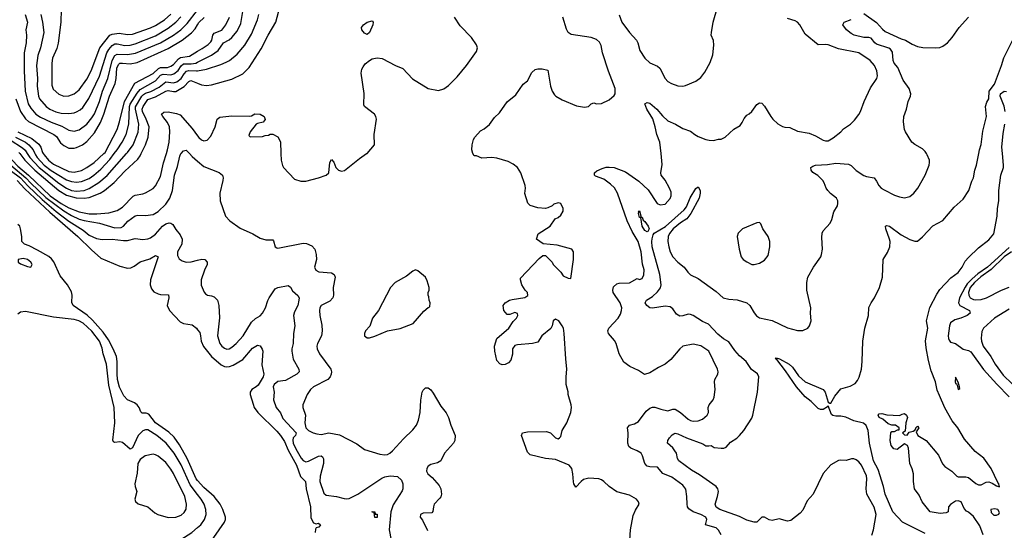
# Model space of a CAD drawing. Header units: inches. Extents: x 1694797 to 1849917, y 907313 to 1017959.
# Tile 269 of 656: x 1708604 to 1716332, y 967046 to 971050. Entities that reach past the tile are written whole.
import ezdxf

# ---------------------------------------------------------------- set-up
doc = ezdxf.new("R2010")
doc.units = ezdxf.units.IN
doc.header["$MEASUREMENT"] = 0
for name, color, linetype in [('B7906', 7, 'Continuous'), ('B7907', 7, 'Continuous'), ('B7916', 7, 'Continuous'), ('B7917', 7, 'Continuous')]:
    doc.layers.add(name, color=color, linetype=linetype)

msp = doc.modelspace()

# ---------------------------------------------------------------- linework, layer by layer
at = {"layer": 'B7906', "color": 5}
for points, elevation in [([(1708493.5, 970000), (1708504.7, 969990), (1708590, 969901.4), (1708673.4, 969830), (1708843.8, 969670), (1708930, 969609.4), (1708990, 969575.9), (1709070, 969544.9), (1709150, 969528.5), (1709210, 969527.2), (1709304.3, 969535.7), (1709370, 969554.1), (1709410, 969579.4), (1709494.7, 969665.3), (1709510, 969673.6), (1709570, 969685), (1709590, 969692.9), (1709650, 969726.2), (1709670, 969747.6), (1709710, 969820.4), (1709732.1, 969927.9), (1709755.3, 970000)], 680), ([(1708534, 969910), (1708650.6, 969810.6), (1708690, 969767.9), (1708810, 969655.9), (1708950, 969551.2), (1709010, 969515), (1709070, 969486.4), (1709110, 969475), (1709230, 969455.5), (1709350, 969417.8), (1709400.3, 969419.7), (1709417.7, 969430), (1709451.6, 969470), (1709510, 969511.1), (1709530, 969518.6), (1709590, 969514.7), (1709650, 969521.8), (1709690, 969546.7), (1709750, 969603.2), (1709782.8, 969650), (1709804.3, 969710), (1709819.9, 969830), (1709841.8, 969898.2), (1709859.9, 969980.1), (1709869.4, 970000)], 660), ([(1708605.6, 970000), (1708644.8, 969950), (1708722.1, 969870), (1708910, 969711.7), (1708970, 969675.4), (1709046.8, 969653.2), (1709110.2, 969649.8), (1709150, 969655.4), (1709234.6, 969690), (1709270, 969710.1), (1709345.8, 969774.2), (1709430, 969863.6), (1709530, 969955.8), (1709550, 969983.9), (1709557.7, 970000)], 720), ([(1708663, 970000), (1708682.3, 969970), (1708755.9, 969890), (1708910, 969768.3), (1708970, 969728), (1709010, 969711), (1709050, 969706.9), (1709110, 969711.2), (1709150, 969726.1), (1709225.6, 969774.4), (1709290.5, 969829.5), (1709442.1, 970000)], 740), ([(1708722.1, 970000), (1708726.4, 969990), (1708741.1, 969970), (1708797, 969910), (1708850, 969868.4), (1708970, 969794.6), (1709010, 969781.6), (1709050, 969776.2), (1709090, 969781.8), (1709150, 969806.3), (1709186.6, 969830), (1709241.6, 969878.4), (1709310, 969954), (1709346.3, 970000)], 760), ([(1708788.4, 970000), (1708794.7, 969990), (1708830, 969950.1), (1708870, 969916.7), (1708990, 969860.1), (1709030, 969855), (1709090, 969868.3), (1709130, 969890.1), (1709188.3, 969931.7), (1709264.5, 970000)], 780), ([(1709936, 970000), (1709957.8, 969977.8), (1710000, 969941.6)], 660), ([(1708530, 969871.3), (1708608.9, 969810), (1708667.6, 969747.6), (1708780.9, 969640.9), (1708890, 969547.4), (1708990, 969470.4), (1709100.9, 969400.9), (1709150, 969361.5), (1709206, 969334), (1709250, 969327.3), (1709330, 969330.1), (1709418.3, 969318.3), (1709450, 969319), (1709510, 969334.2), (1709570, 969326.8), (1709610, 969330.7), (1709630, 969338.7), (1709670, 969368.4), (1709725, 969430), (1709750, 969450.1), (1709777.6, 969457.6), (1709790, 969455.8), (1709804.9, 969444.9), (1709830, 969403.8), (1709862.8, 969362.8), (1709879, 969330), (1709875.4, 969290), (1709842, 969230), (1709841.3, 969201.3), (1709855.8, 969175.8), (1709878.4, 969158.4), (1709909.4, 969149.4), (1709950, 969152), (1710000, 969164.8)], 640), ([(1708582.7, 969790), (1708643.9, 969723.9), (1708840.9, 969540.9), (1709060.1, 969350), (1709166.3, 969246.3), (1709241.1, 969181.1), (1709390, 969117.7), (1709450, 969102), (1709475.3, 969104.7), (1709502.6, 969117.4), (1709550, 969151.3), (1709625.7, 969174.3), (1709670, 969201.3), (1709690, 969191.3), (1709630.7, 969010), (1709628.8, 968970), (1709639.4, 968939.4), (1709657.5, 968917.5), (1709690, 968899.3), (1709710, 968894.4), (1709772, 968892), (1709774.3, 968870), (1709761.3, 968810), (1709780.4, 968770), (1709862.2, 968682.2), (1709890, 968667.4), (1709956.7, 968656.7), (1709992.4, 968630), (1710000, 968619.3)], 620), ([(1710000, 967437.9), (1709990, 967449.3), (1709918.2, 967610), (1709857.3, 967717.3), (1709816.2, 967776.2), (1709775.3, 967815.3), (1709669.9, 967890), (1709616.7, 967956.7), (1709596.1, 967963.9), (1709564.7, 967964.7), (1709554.9, 967974.9), (1709540.4, 968010), (1709526.6, 968030), (1709505.2, 968045.2), (1709450, 968069.5), (1709420.8, 968100.8), (1709387.9, 968167.9), (1709371.8, 968228.2), (1709368, 968272), (1709369.2, 968370), (1709362.8, 968410), (1709338.3, 968470), (1709300.7, 968540.7), (1709259.5, 968599.5), (1709174.2, 968694.2), (1709132, 968732), (1709022.8, 968810), (1709013.3, 968833.3), (1709016.5, 968890), (1709010, 968916.9), (1708979.1, 968970), (1708920.7, 969040.7), (1708870.4, 969150.4), (1708854.1, 969174.1), (1708832.3, 969192.3), (1708742.6, 969242.6), (1708677.8, 969277.8), (1708642, 969290), (1708619.5, 969310), (1708621.3, 969350), (1708609.8, 969409.8), (1708603.6, 969430), (1708590, 969445.1)], 620), ([(1710000, 967327.2), (1709942.2, 967402.2), (1709870, 967558.7), (1709816.4, 967650), (1709752.4, 967730), (1709679.8, 967790), (1709610, 967832.7), (1709590, 967834.8), (1709570, 967825.4), (1709532.7, 967790), (1709490, 967693.1), (1709470, 967683.5), (1709410, 967735.1), (1709390, 967739.5), (1709350, 967734), (1709340.2, 967740.2), (1709333.6, 967753.6), (1709349.7, 967890), (1709345.1, 968010), (1709304.5, 968184.5), (1709284.8, 968350), (1709258.9, 968430), (1709250, 968475.1), (1709228.9, 968530), (1709170, 968609), (1709101.6, 968670), (1709066.6, 968690), (1709030, 968700.5), (1708870, 968717.2), (1708650, 968761.9), (1708610, 968757.9), (1708590, 968740.3)], 640), ([(1710000, 966742), (1709850, 966729.1), (1709770, 966716.3), (1709730, 966722.2), (1709711.2, 966731.2), (1709708.5, 966750), (1709740.3, 966810), (1709750.8, 966850), (1709725.1, 966910), (1709731, 966929), (1709830, 966955.5), (1709867.2, 966972.8), (1709956.1, 967030), (1710000, 967068)], 640)]:
    msp.add_lwpolyline(points, dxfattribs=dict(at, elevation=elevation))
for points, elevation in [([(1708630, 969178.3), (1708591, 969170), (1708590.8, 969150), (1708610, 969136.3), (1708665.6, 969114.4), (1708690, 969110.8), (1708702, 969130), (1708691.5, 969150), (1708666, 969170)], 640), ([(1709650, 967642.4), (1709588, 967630), (1709550, 967600.5), (1709530.2, 967569.8), (1709525.3, 967494.7), (1709507.3, 967410), (1709509, 967389), (1709522, 967350), (1709507.6, 967290), (1709512.8, 967272.7), (1709534, 967254), (1709610.6, 967230), (1709663.4, 967183.4), (1709689.1, 967169.1), (1709770, 967146.5), (1709830, 967149.2), (1709870, 967163.5), (1709894.3, 967185.7), (1709909.3, 967210.7), (1709913, 967250), (1709898.8, 967310), (1709810, 967492.8), (1709790, 967526.8), (1709750, 967578.4), (1709690, 967628.5), (1709670, 967638.7)], 660)]:
    msp.add_lwpolyline(points, close=True, dxfattribs=dict(at, elevation=elevation))
at = {"layer": 'B7907', "color": 5}
for points, elevation in [([(1708646.9, 971090), (1708664.8, 971030), (1708651.4, 970970), (1708656.8, 970930), (1708653.4, 970870), (1708638.1, 970790), (1708639.9, 970650), (1708647.4, 970490), (1708670.1, 970390), (1708690, 970355.9), (1708729.5, 970310), (1708766.4, 970286.4), (1708850, 970246.4), (1708934.2, 970214.2), (1708990, 970184.6), (1709030, 970176.6), (1709070, 970186.4), (1709130, 970232.3), (1709170, 970279.8), (1709190, 970312), (1709229.5, 970410), (1709253.4, 970490), (1709294.3, 970590), (1709328.3, 970731.7), (1709350, 970768.7), (1709370, 970779.7), (1709450, 970777.2), (1709512.2, 970787.8), (1709710, 970868.6), (1709812.1, 970927.9), (1709869.7, 970970.3), (1709918.5, 971021.5), (1710000, 971126)], 840), ([(1708930.1, 971129.9), (1708925.3, 971030), (1708906.2, 970866.2), (1708895.4, 970824.6), (1708861.7, 970750), (1708855.5, 970710), (1708856.8, 970536.8), (1708866.6, 970506.6), (1708910, 970465.2), (1708950, 970450.2), (1708990, 970452.9), (1709030, 970468.5), (1709070, 970499.2), (1709130, 970585), (1709165, 970650), (1709233.8, 970830), (1709309.9, 970930.1), (1709330, 970937.8), (1709383.5, 970943.5), (1709450, 970934.1), (1709490, 970937.9), (1709630, 970986), (1709670, 971004.6), (1709739.9, 971050), (1709790, 971092.8)], 880), ([(1708768.8, 971090), (1708783.9, 971030), (1708791.9, 970950), (1708765.9, 970830), (1708744.8, 970770), (1708735, 970690), (1708742.7, 970590), (1708742, 970530), (1708751.4, 970450), (1708760.1, 970430), (1708812, 970370), (1708840.2, 970350), (1708887.4, 970327.4), (1708930, 970318.3), (1708990, 970314.7), (1709030, 970319.8), (1709050, 970327.3), (1709077.5, 970342.5), (1709098.8, 970361.2), (1709147.3, 970432.7), (1709231.3, 970608.7), (1709288.5, 970791.5), (1709303.1, 970816.9), (1709330, 970847.9), (1709350, 970862.1), (1709370, 970862.3), (1709430, 970848.3), (1709470, 970851.6), (1709510, 970861.3), (1709670, 970924.7), (1709770, 970984.3), (1709829.4, 971030.6), (1709868.4, 971071.6)], 860), ([(1708574.3, 970430), (1708610.5, 970330), (1708650, 970273.8), (1708673.2, 970253.2), (1708871.8, 970150), (1708893.4, 970133.4), (1708924.7, 970084.7), (1708950, 970063.9), (1708990, 970044.2), (1709030, 970042.1), (1709050, 970047.4), (1709097.8, 970070), (1709130, 970094.3), (1709190, 970163.9), (1709237, 970243), (1709265.2, 970310), (1709309, 970451), (1709352.5, 970550), (1709361.9, 970590), (1709366.1, 970670), (1709380.2, 970699.8), (1709390, 970708.3), (1709409.3, 970710.7), (1709470, 970705), (1709524.9, 970715.1), (1709770, 970825), (1709878, 970890), (1709952.1, 970947.9), (1709981, 970979), (1710000, 971010.6)], 820), ([(1709264.5, 970000), (1709275.6, 970010), (1709367.9, 970190), (1709387.7, 970250), (1709425.3, 970410), (1709507.4, 970552.6), (1709650, 970629), (1709692.1, 970667.9), (1709710, 970675.5), (1709763.8, 970676.2), (1709790, 970686.1), (1709810, 970698.5), (1709850, 970743.4), (1709865.9, 970754.1), (1709935.6, 970764.4), (1710000, 970802.4)], 780), ([(1709346.3, 970000), (1709369.9, 970030), (1709409, 970091), (1709438.5, 970150), (1709459.7, 970230), (1709465.7, 970370), (1709471.1, 970388.9), (1709525.6, 970474.4), (1709550, 970502.9), (1709670, 970571.2), (1709710, 970614.6), (1709730, 970623.1), (1709790, 970617.4), (1709813.6, 970626.4), (1709847.2, 970652.7), (1709871.8, 970688.2), (1709890, 970704.3), (1709950, 970703.3), (1709986.2, 970710), (1710000, 970716.8)], 760), ([(1709442.1, 970000), (1709451, 970010), (1709493.2, 970070), (1709532.3, 970167.7), (1709537.6, 970230), (1709511.6, 970350), (1709513.9, 970366.1), (1709562.2, 970450), (1709575.5, 970464.5), (1709590, 970474.1), (1709632.8, 970487.2), (1709698.7, 970521.3), (1709750, 970563.3), (1709810, 970554.9), (1709835.9, 970564.1), (1709870, 970590), (1709894, 970626), (1709914.1, 970645.9), (1709930, 970650.9), (1709991.1, 970648.9), (1710000, 970650.3)], 740), ([(1709557.7, 970000), (1709591.4, 970070), (1709613.1, 970130), (1709618.9, 970210), (1709596.7, 970270), (1709567.4, 970330), (1709564.3, 970350), (1709572, 970370), (1709610, 970425.5), (1709670, 970444.2), (1709750, 970489.4), (1709770, 970495.7), (1709810, 970486.6), (1709830, 970487.5), (1709893.7, 970526.3), (1709930, 970565.3), (1709947.7, 970572.3), (1710000, 970551.7)], 720), ([(1709755.3, 970000), (1709765, 970030), (1709775.8, 970090), (1709783, 970170), (1709780.1, 970210), (1709764.6, 970244.6), (1709726.6, 970290), (1709716.8, 970310), (1709735.1, 970324.9), (1709770, 970328.9), (1709835.7, 970315.7), (1709863.2, 970303.2), (1709956.3, 970196.3), (1710000, 970138.9)], 680), ([(1708530, 970107.5), (1708626.6, 970046.6), (1708646.1, 970026.1), (1708663, 970000)], 740), ([(1708570, 970129.6), (1708649.6, 970090), (1708674.3, 970070), (1708709, 970030), (1708722.1, 970000)], 760), ([(1708588.4, 970170), (1708698.2, 970118.3), (1708753.5, 970073.5), (1708769.7, 970050), (1708782.1, 970010), (1708788.4, 970000)], 780), ([(1709869.4, 970000), (1709870, 970001.3), (1709890, 970021.3), (1709910, 970026.4), (1709936, 970000)], 660), ([(1708597.8, 970010), (1708605.6, 970000)], 720)]:
    msp.add_lwpolyline(points, dxfattribs=dict(at, elevation=elevation))
at = {"layer": 'B7916', "color": 5}
for points, elevation in [([(1710654.1, 970000), (1710656.4, 969950), (1710666, 969906), (1710674, 969890), (1710759.9, 969799.9), (1710810, 969784), (1710850, 969784.9), (1710950, 969810.6), (1711010, 969831), (1711029, 969850), (1711038, 969930), (1711050, 969954), (1711070, 969934), (1711084.7, 969890), (1711106, 969870), (1711130, 969862.8), (1711152.3, 969867.7), (1711270, 969962), (1711327, 970000)], 680), ([(1713392.9, 966970), (1713397.9, 967050), (1713417.8, 967162.2), (1713436.2, 967203.8), (1713465.6, 967250), (1713462, 967270), (1713445.2, 967290), (1713390, 967322), (1713290, 967347.6), (1713229.7, 967389.7), (1713190, 967429.3), (1713170, 967442.7), (1713150, 967449.2), (1713070, 967455.1), (1713030, 967445.2), (1713010.4, 967429.6), (1712970, 967384), (1712954, 967410), (1712950, 967426), (1712946.3, 967490), (1712938, 967530), (1712917.6, 967557.6), (1712810, 967600.4), (1712730, 967608.5), (1712610, 967637.2), (1712590, 967658.7), (1712542, 967790), (1712550, 967811), (1712590, 967818.8), (1712739.8, 967819.8), (1712770.6, 967810.6), (1712810, 967771), (1712830, 967762.8), (1712842, 967770), (1712850, 967782), (1712860.9, 967830), (1712897.2, 967890), (1712929, 967970), (1712936, 968010), (1712933.2, 968030), (1712908.7, 968110), (1712908.4, 968131.6), (1712892.7, 968190), (1712892, 968250), (1712899.5, 968310), (1712889.7, 968389.7), (1712878.4, 968590), (1712871.8, 968630), (1712862.9, 968650), (1712834.5, 968690), (1712810, 968700.9), (1712790.6, 968689.4), (1712783, 968650), (1712772.3, 968627.7), (1712701, 968570), (1712670, 968522), (1712627.9, 968512.1), (1712510, 968501.3), (1712490, 968495.6), (1712472, 968470), (1712472.2, 968427.8), (1712458.7, 968381.3), (1712439.9, 968360.1), (1712413.7, 968346.3), (1712390, 968344), (1712372.5, 968352.5), (1712350, 968379), (1712332, 968450), (1712329.6, 968490.4), (1712350, 968551.3), (1712442, 968630), (1712476.5, 968683.5), (1712502, 968710), (1712514, 968730), (1712510, 968746), (1712490, 968754), (1712450, 968738), (1712430, 968738), (1712404, 968770), (1712399, 968810), (1712415.3, 968830), (1712448, 968850), (1712470, 968857.3), (1712569.3, 968870.7), (1712592.5, 968887.5), (1712588.7, 968910), (1712570, 968928.7), (1712545.2, 968970), (1712534, 969010), (1712535.3, 969024.7), (1712682, 969178), (1712710, 969202), (1712730, 969202), (1712782, 969150), (1712792, 969130), (1712852, 969070), (1712870, 969042), (1712910, 969024.7), (1712930, 969022), (1712950.9, 969170.9), (1712951.1, 969230), (1712938, 969250), (1712821.2, 969281.2), (1712712, 969292), (1712659, 969330), (1712674, 969370), (1712768, 969430), (1712808, 969490), (1712830, 969498), (1712850, 969518), (1712868.7, 969550), (1712868.7, 969570), (1712850, 969608), (1712830, 969615.3), (1712796.9, 969603.1), (1712782, 969590), (1712750, 969574), (1712730, 969568.7), (1712670, 969576), (1712610, 969594), (1712592.5, 969612.5), (1712567.5, 969687.5), (1712574, 969730), (1712571.6, 969750), (1712537.6, 969850), (1712511.8, 969890), (1712476.9, 969916.9), (1712438, 969938), (1712350, 969963.5), (1712310, 969969.7), (1712230, 969964), (1712190, 969982), (1712170, 969984), (1712160.2, 970000.1)], 660), ([(1714109.6, 967010), (1714090, 967046.6), (1714070, 967065.6), (1713988, 967090), (1713998, 967130), (1713989.5, 967150), (1713949.6, 967170), (1713889.5, 967190), (1713854.7, 967214.8), (1713846.3, 967230), (1713843, 967250), (1713841.1, 967310), (1713831.5, 967368.5), (1713810, 967401.3), (1713722.8, 967462.8), (1713652.5, 967492.5), (1713610, 967542.3), (1713550, 967543.2), (1713528.2, 967550), (1713509.8, 967570), (1713492.8, 967630), (1713481.1, 967650), (1713450, 967669.8), (1713400.7, 967690), (1713384.2, 967704.2), (1713376.4, 967730), (1713379.1, 967810), (1713373.6, 967850), (1713389.2, 967870), (1713430, 967880.8), (1713460.9, 967899.1), (1713520.2, 967979.8), (1713550, 968002.8), (1713570, 968011.8), (1713590, 968012.8), (1713635.2, 967995.2), (1713690, 967983.1), (1713730, 967996.1), (1713750, 967995.2), (1713791.2, 967971.2), (1713850, 967918), (1713870, 967907.2), (1713890, 967903.2), (1713930, 967904.4), (1713963.3, 967916.7), (1714000.7, 967950), (1714009.6, 967970), (1714007.3, 968010), (1714016.2, 968030), (1714047.8, 968070), (1714055.1, 968090), (1714062.9, 968150), (1714056.3, 968210), (1714061.3, 968230), (1714084, 968270), (1714086, 968290), (1714080.9, 968310), (1714012.4, 968450), (1713950, 968492.3), (1713890, 968506.6), (1713810, 968489.7), (1713784.9, 968470), (1713714.7, 968385.3), (1713670.8, 968350), (1713616.9, 968323.1), (1713550, 968280.5), (1713508.2, 968268.2), (1713460.4, 968300.4), (1713394, 968330), (1713345.8, 968365.8), (1713310, 968429), (1713286, 968510), (1713273.4, 968533.4), (1713224.7, 968590), (1713220.5, 968610), (1713228, 968630), (1713302, 968710), (1713319.4, 968740.6), (1713327.9, 968770), (1713329, 968791), (1713317.5, 968830), (1713262.7, 968910), (1713259.7, 968930), (1713265.7, 968954.3), (1713290, 968978.7), (1713310, 968984.2), (1713390, 968986.7), (1713450, 969020.7), (1713470, 969014), (1713490, 969022), (1713502.9, 969050), (1713504.2, 969090), (1713492.9, 969132.9), (1713480.9, 969230), (1713458.1, 969310), (1713411.7, 969390), (1713372.5, 969472.5), (1713296.5, 969690), (1713271.4, 969731.4), (1713241.1, 969761.1), (1713190, 969799.1), (1713123.3, 969823.3), (1713115.8, 969830), (1713114.3, 969850), (1713134.8, 969865.2), (1713175.8, 969884.2), (1713206.5, 969893.5), (1713230, 969894.7), (1713270.1, 969890.1), (1713357.7, 969857.7), (1713463.1, 969783.1), (1713536.4, 969716.4), (1713608, 969610), (1713630, 969599.3), (1713670, 969604.9), (1713710, 969648.4), (1713718, 969670), (1713716.6, 969696.6), (1713705.4, 969730), (1713671.3, 969791.3), (1713638.3, 969830), (1713635.4, 969850), (1713646, 969914), (1713637.7, 970000)], 640), ([(1715292.6, 967007.4), (1715305.7, 967050), (1715325.6, 967170), (1715310, 967228.6), (1715253.3, 967330), (1715247.8, 967370), (1715253.1, 967450), (1715250, 967473.1), (1715210, 967556.5), (1715190, 967583.9), (1715170, 967599.8), (1715150, 967607.3), (1715132.8, 967607.2), (1715090, 967593.7), (1715043, 967597), (1715030, 967594.3), (1714970, 967559.6), (1714909.6, 967490.4), (1714830.7, 967330), (1714784, 967276), (1714750, 967202.7), (1714730, 967180.3), (1714657.1, 967122.9), (1714630, 967116.9), (1714564.9, 967135.1), (1714510, 967122.7), (1714487.3, 967127.3), (1714450, 967148), (1714430, 967148), (1714390, 967109.4), (1714370, 967109.6), (1714310, 967125.1), (1714254.5, 967154.5), (1714098.8, 967210), (1714070, 967228.7), (1714063.7, 967250), (1714082, 967310), (1714087.7, 967350), (1714082.9, 967370), (1714070, 967389.8), (1713941, 967481), (1713877.2, 967517.2), (1713776.8, 967590), (1713766.6, 967610), (1713758.2, 967650), (1713745.8, 967670), (1713730, 967692.4), (1713687.8, 967730), (1713692.1, 967750), (1713703.5, 967770), (1713724.8, 967795.2), (1713737.2, 967802.8), (1713750, 967807), (1713770, 967803.7), (1713838.9, 967770), (1713965.3, 967725.3), (1713990, 967708.8), (1714012.7, 967707.3), (1714030, 967712), (1714055.2, 967695.2), (1714109.3, 967689.3), (1714130, 967690.3), (1714150, 967698.7), (1714183.5, 967736.5), (1714231.8, 967768.2), (1714254, 967790), (1714287.4, 967830), (1714350, 967926.7), (1714358.3, 967950), (1714395.6, 968130), (1714406.2, 968250), (1714394.2, 968274.2), (1714347.8, 968307.8), (1714306.8, 968370), (1714254.3, 968414.3), (1714216, 968456), (1714170, 968522.9), (1714127, 968547), (1714083.7, 968583.7), (1714010, 968662.3), (1713963.8, 968683.8), (1713891, 968730), (1713870, 968738.7), (1713850, 968739.8), (1713810, 968727.4), (1713785.3, 968725.3), (1713760.2, 968740.2), (1713730, 968783), (1713710, 968797.6), (1713670, 968802.6), (1713570, 968787.4), (1713550, 968790.7), (1713526, 968810), (1713513.5, 968830), (1713524, 968850), (1713570, 968880.1), (1713610, 968916.1), (1713633.1, 968946.9), (1713639.4, 968970), (1713628.9, 969051.1), (1713568.1, 969270), (1713564.4, 969310), (1713567.2, 969332.8), (1713576.2, 969363.8), (1713584.3, 969375.7), (1713672.7, 969427.3), (1713820.4, 969559.6), (1713837.3, 969582.7), (1713866.8, 969653.2), (1713910, 969726.8), (1713930, 969740.7), (1713943.7, 969710), (1713946, 969690), (1713936.2, 969650), (1713872.9, 969530), (1713840.3, 969490), (1713790, 969457.7), (1713732.6, 969410), (1713705.4, 969374.6), (1713694.6, 969350), (1713691.4, 969310), (1713697.7, 969270), (1713710, 969230.3), (1713730, 969190.2), (1713770, 969147.9), (1713818.7, 969110), (1713848.9, 969070), (1713870, 969050.3), (1713930, 969019.6), (1714070, 968919.3), (1714126, 968870), (1714170, 968859.1), (1714234.7, 968854.7), (1714310, 968830.2), (1714334.2, 968810), (1714370, 968750.3), (1714388.2, 968728.2), (1714411.7, 968711.7), (1714510.2, 968690.2), (1714630, 968634.4), (1714710, 968612.7), (1714750, 968612.7), (1714790, 968630.8), (1714803.7, 968650), (1714816.2, 968690), (1714811.6, 968750), (1714814.5, 968790), (1714782.6, 968930), (1714783.5, 968990), (1714791, 969030), (1714834.2, 969110), (1714890.9, 969190), (1714898.5, 969210), (1714903.9, 969250), (1714898.9, 969341.1), (1714902.7, 969377.3), (1714910, 969394), (1714964.7, 969455.3), (1714977.4, 969482.6), (1714995.3, 969544.7), (1715022.7, 969590), (1715026.6, 969610), (1715024.5, 969630), (1715015.6, 969650), (1714967.8, 969687.8), (1714947.3, 969710), (1714933.6, 969730), (1714919.5, 969770), (1714907, 969790), (1714867.6, 969827.6), (1714830, 969852), (1714815.6, 969870), (1714814.5, 969890), (1714830, 969902.4), (1714851.1, 969908.9), (1714944.2, 969915.8), (1715010, 969926), (1715110, 969916.5), (1715130, 969907.2), (1715170, 969868.9), (1715230, 969829.1), (1715250, 969820.2), (1715310.2, 969810.2), (1715330, 969784.4), (1715347.6, 969750), (1715366.8, 969730), (1715390, 969715.1), (1715470, 969673.4), (1715510, 969660.1), (1715550, 969654.1), (1715590, 969663.7), (1715622.9, 969690), (1715652.7, 969730), (1715710.7, 969830), (1715741.7, 969910), (1715745.4, 969930), (1715744, 969950), (1715727.2, 969990), (1715720.9, 970000)], 620), ([(1715710, 967019.8), (1715533, 967110), (1715456, 967190), (1715397.2, 967330), (1715383.5, 967390), (1715342.2, 967522.2), (1715306.2, 967590), (1715275.4, 967730), (1715262.5, 967830), (1715248, 967868), (1715226, 967886), (1715150, 967904.3), (1715087.6, 967932.4), (1715050, 967940.9), (1715010, 967939.9), (1714985.9, 967945.9), (1714975.2, 967955.2), (1714950, 968022.7), (1714945.5, 968014.5), (1714910, 967994.5), (1714890, 967993.2), (1714870, 968000.9), (1714815.6, 968055.6), (1714770, 968093.6), (1714702, 968170), (1714615.7, 968295.7), (1714545.6, 968385.6), (1714535.6, 968390), (1714542, 968398), (1714568.7, 968391.3), (1714643.2, 968350), (1714670, 968325), (1714716.3, 968256.3), (1714770, 968210.7), (1714910.9, 968150.9), (1714925.7, 968130), (1714950, 968052.2), (1714963.1, 968043.1), (1714970, 968043.1), (1715001, 968099), (1715050, 968156.3), (1715123.2, 968176.8), (1715161.6, 968198.4), (1715179.9, 968220.1), (1715193.8, 968246.2), (1715210.8, 968310), (1715217.6, 968370), (1715220.9, 968530), (1715236.5, 968630), (1715265, 968730), (1715270, 968794), (1715286.2, 968830), (1715313.2, 968870), (1715351.5, 968951.5), (1715375.6, 969030), (1715380.7, 969170), (1715415.7, 969224.3), (1715432.7, 969270), (1715435.7, 969310), (1715431.6, 969330), (1715401.8, 969410), (1715398.7, 969430), (1715410, 969436.9), (1715430, 969430.7), (1715523, 969363), (1715590, 969327), (1715630, 969314.3), (1715650, 969314.7), (1715690, 969346.7), (1715770, 969434.6), (1715850, 969476.5), (1715938.8, 969581.2), (1716010, 969643.8), (1716053.1, 969710), (1716077.1, 969782.9), (1716090.7, 969810), (1716099.9, 969870), (1716114.4, 969910), (1716132.7, 970000)], 580), ([(1716165.2, 967010), (1716141.2, 967081.2), (1716090, 967155.3), (1716050, 967188.7), (1716035.3, 967195.3), (1716018, 967218), (1715993.2, 967270), (1715970, 967277.2), (1715950, 967274), (1715910, 967249.2), (1715894, 967230), (1715890.8, 967190), (1715877.1, 967182.9), (1715830, 967178), (1715749.6, 967190), (1715687.3, 967270), (1715662.7, 967322.7), (1715627.6, 967370), (1715619.7, 967430), (1715619.7, 967490), (1715610, 967529), (1715591.6, 967570), (1715579.5, 967690), (1715572.3, 967712.3), (1715550, 967725.2), (1715490, 967679.6), (1715464.9, 967684.9), (1715445.4, 967710), (1715436.9, 967750), (1715442, 967810), (1715450, 967822), (1715470, 967822), (1715494, 967834), (1715506, 967834), (1715508, 967850), (1715478, 967870), (1715450, 967871.6), (1715420.4, 967880.4), (1715377.7, 967917.7), (1715349.4, 967930), (1715341.2, 967950), (1715350, 967958.8), (1715370, 967962), (1715410, 967950.6), (1715510, 967946.8), (1715530, 967958), (1715550, 967961), (1715564.7, 967950), (1715573, 967930), (1715558, 967890), (1715555.3, 967824.7), (1715534, 967810), (1715550, 967794), (1715570, 967792), (1715584.5, 967815.5), (1715617.7, 967822.3), (1715629.7, 967830.3), (1715638.6, 967841.4), (1715638, 967850), (1715650, 967862), (1715662, 967850), (1715641.4, 967818.6), (1715654, 967790), (1715719.5, 967750), (1715814.6, 967634.6), (1715846.9, 967566.9), (1715866.4, 967546.4), (1715921.4, 967510), (1715958.5, 967470), (1715970, 967464.1), (1716030, 967465.1), (1716050, 967460.3), (1716110, 967413.5), (1716130, 967403.2), (1716150, 967403.7), (1716190, 967423.4), (1716210, 967425.4), (1716237, 967417), (1716270, 967394), (1716293.6, 967386.4), (1716290.5, 967410), (1716281, 967421), (1716228.8, 967530), (1716170.5, 967610.5), (1716104.5, 967664.5), (1716020, 967760), (1715967.1, 967850), (1715924.1, 967904.1), (1715866.1, 968006.1), (1715822.8, 968102.8), (1715805.9, 968145.9), (1715792.2, 968210), (1715757.7, 968297.7), (1715736.7, 968376.7), (1715717.8, 968477.8), (1715713.2, 968533.2), (1715730.9, 968630), (1715721.2, 968690), (1715746.6, 968793.4), (1715802.3, 968897.7), (1715826.6, 968933.4), (1715913.2, 969026.8), (1715971, 969069), (1716000.2, 969110), (1716024.3, 969155.7), (1716050, 969185.8), (1716130, 969260.3), (1716210, 969324.6), (1716250, 969370.4), (1716276.3, 969510), (1716278.7, 969570), (1716288.1, 969630), (1716290.6, 969710.6), (1716306, 969830), (1716325.5, 969890), (1716327.2, 969910), (1716318.8, 970000)], 560), ([(1710000, 969941.6), (1710050, 969898.8), (1710170, 969852.3), (1710194.8, 969830), (1710200.9, 969810), (1710199.3, 969790), (1710174.4, 969690), (1710178.5, 969630), (1710219.2, 969510), (1710252.6, 969472.6), (1710335.1, 969415.1), (1710433.4, 969370), (1710490, 969338), (1710536.6, 969323.4), (1710590, 969322.8), (1710596.1, 969316.1), (1710608.1, 969268.1), (1710621.1, 969261.1), (1710630, 969259.1), (1710830, 969298), (1710855.5, 969295.5), (1710898, 969278), (1710919.1, 969250), (1710930.3, 969210.3), (1710932.8, 969170), (1710918.9, 969110), (1710927, 969087), (1710952.8, 969072.7), (1711050, 969064.2), (1711072.4, 969052.4), (1711079.5, 969030), (1711064.4, 968950), (1711067.1, 968890), (1711062, 968870), (1711036.9, 968843.1), (1710970.4, 968810), (1710960.3, 968790), (1710956.1, 968770), (1710958.3, 968730), (1710975.9, 968655.9), (1710978.5, 968610), (1710971.5, 968570), (1710940.9, 968510), (1710936.5, 968490), (1710939, 968470), (1710956.5, 968430), (1711045.5, 968310), (1711051.3, 968290), (1711049.2, 968270), (1711040.7, 968250), (1711022.6, 968230), (1710908.7, 968170), (1710887.4, 968150), (1710860.8, 968110), (1710825.4, 968030), (1710826.4, 968010), (1710846.4, 967950), (1710842.6, 967890), (1710848.8, 967850), (1710870, 967828.8), (1710907.9, 967810), (1710936.5, 967803.5), (1710970, 967798), (1711030, 967809.2), (1711114.7, 967794.7), (1711250, 967724.3), (1711310, 967679.8), (1711430, 967643.5), (1711470, 967638.9), (1711490, 967641.3), (1711509.8, 967650.2), (1711530, 967668.8), (1711615.4, 967764.6), (1711690, 967833.7), (1711718.3, 967870), (1711735.1, 967910), (1711747.2, 967970), (1711752.5, 968067.5), (1711763.6, 968130), (1711770, 968146), (1711782.5, 968157.5), (1711790, 968162.8), (1711810, 968164), (1711830, 968147.3), (1711850, 968120.5), (1711910, 968020.7), (1711950, 967966.8), (1711970, 967930.7), (1711986.5, 967870), (1712021.1, 967790), (1712018.4, 967750), (1712008.4, 967730), (1711938.4, 967650), (1711908.9, 967591.1), (1711883.8, 967576.2), (1711830, 967562.9), (1711810.7, 967550), (1711798.8, 967530), (1711796, 967510), (1711806.8, 967490), (1711841.1, 967461.1), (1711897.4, 967397.4), (1711910.3, 967370.3), (1711913.7, 967330), (1711910.3, 967309.7), (1711902.3, 967297.7), (1711858, 967250), (1711850.6, 967230), (1711846.4, 967193.6), (1711838, 967182), (1711770, 967179.5), (1711750.7, 967169.3), (1711748.2, 967150), (1711766.1, 967126.1), (1711804.4, 967044.4)], 660), ([(1716370, 969264.4), (1716200.9, 969110), (1716123.7, 969056.3), (1716080.7, 969019.3), (1716041.8, 968978.2), (1716026.3, 968953.7), (1715980.3, 968870), (1715973.5, 968830), (1715983.7, 968810), (1716058, 968770), (1716064.9, 968750), (1716041.1, 968730), (1715990, 968709.4), (1715943.3, 968696.7), (1715910, 968673.2), (1715901.7, 968650), (1715892.9, 968570), (1715893, 968550), (1715898.2, 968538.2), (1715910, 968522.8), (1715950.1, 968510.1), (1716010, 968466.3), (1716050, 968456.9), (1716070, 968444.4), (1716170, 968306.2), (1716272.7, 968192.7), (1716370, 968092.7)], 560), ([(1716389.4, 969230.6), (1716330, 969191.3), (1716230, 969090.6), (1716146.8, 969033.2), (1716097.9, 968990), (1716065.4, 968950), (1716052.5, 968910), (1716052.6, 968890), (1716064.3, 968870), (1716090, 968855.9), (1716110, 968852.7), (1716150, 968856.5), (1716191.8, 968868.2), (1716310, 968928.3), (1716370, 968953.7)], 580), ([(1710000, 969164.8), (1710033.3, 969173.3), (1710058, 969170), (1710076.3, 969150), (1710074, 969130), (1710053.9, 969086.1), (1710028.1, 969010), (1710028.9, 968968.9), (1710052.5, 968912.5), (1710061.3, 968901.3), (1710078, 968890), (1710110, 968885.7), (1710130, 968877.6), (1710156.5, 968850), (1710166.7, 968810), (1710171.7, 968711.7), (1710156.8, 968570), (1710174, 968510), (1710190, 968489), (1710210, 968474.3), (1710230, 968467.7), (1710248, 968470), (1710270, 968481.8), (1710302.4, 968510), (1710357.7, 968570), (1710422.6, 968677.4), (1710453.9, 968706), (1710490, 968728.6), (1710510, 968750.2), (1710532.6, 968790), (1710550.5, 968849.5), (1710561.2, 968870), (1710610, 968939.6), (1710630, 968949), (1710710, 968966), (1710730, 968953.4), (1710745.3, 968925.3), (1710787.3, 968887.3), (1710796.9, 968870), (1710796, 968850), (1710785.8, 968810), (1710759.7, 968760.4), (1710753.4, 968730), (1710764.2, 968650), (1710752.4, 968590), (1710751.3, 968511.3), (1710740.2, 968470), (1710739.7, 968450), (1710749.3, 968389.3), (1710794, 968310), (1710797.6, 968290), (1710779.5, 968270), (1710690, 968221), (1710630, 968213.2), (1710601.8, 968190), (1710593.4, 968170), (1710601.6, 968130), (1710597, 968070), (1710616.5, 968010), (1710650, 967966.9), (1710670, 967922.2), (1710774.3, 967810), (1710767.4, 967790), (1710749.6, 967770.4), (1710747.5, 967752.5), (1710750, 967729.1), (1710770, 967685), (1710813, 967613), (1710830, 967594.3), (1710850, 967584.2), (1710870, 967587.5), (1710950, 967626.8), (1710970, 967630.2), (1710981, 967621), (1710987.7, 967607.7), (1710989.4, 967570), (1710962.4, 967470), (1710958.9, 967430), (1710990, 967338), (1711010, 967322.7), (1711090, 967311.8), (1711150, 967294.6), (1711170, 967292), (1711190, 967295.4), (1711258.7, 967330), (1711446, 967454), (1711470, 967464.4), (1711512.4, 967472.4), (1711569.1, 967469.1), (1711599.3, 967439.3), (1711611.1, 967411.1), (1711611.8, 967371.8), (1711605.5, 967354.5), (1711535.4, 967244.6), (1711516.9, 967190), (1711504.2, 967050), (1711518.5, 966970)], 640), ([(1716370, 968779), (1716255.3, 968710), (1716167.8, 968632.2), (1716155.2, 968604.8), (1716151.6, 968551.6), (1716153.4, 968530), (1716167.5, 968490), (1716226.3, 968410), (1716260.7, 968350), (1716322.1, 968262.1), (1716395.2, 968195.2)], 580), ([(1710000, 968619.3), (1710016.3, 968596.3), (1710024.1, 968570), (1710027.3, 968530), (1710046.7, 968486.7), (1710109.8, 968409.8), (1710184.1, 968344.1), (1710210, 968331.5), (1710230, 968327.9), (1710250, 968330.1), (1710278.2, 968341.8), (1710354.6, 968385.4), (1710430, 968473.4), (1710470, 968497.1), (1710491.9, 968491.9), (1710507.6, 968467.6), (1710511.3, 968451.3), (1710504.3, 968344.3), (1710519.3, 968270), (1710514.2, 968250), (1710475.3, 968184.7), (1710459.6, 968170), (1710424.5, 968150), (1710411.9, 968130), (1710412.5, 968110), (1710435, 968035), (1710445.2, 968010), (1710472, 967970), (1710623.3, 967823.3), (1710650.6, 967790.6), (1710681.8, 967741.8), (1710710, 967674.9), (1710775.9, 967555.9), (1710808.9, 967468.9), (1710847.7, 967427.7), (1710852.3, 967370), (1710886, 967230), (1710890, 967144), (1710910, 967104.9), (1710930, 967097.3), (1710950, 967101), (1710964.7, 967090), (1710951, 967070), (1710930, 967065.2), (1710925.1, 967054.9), (1710921.8, 967030)], 620), ([(1710084.5, 966930), (1710211.6, 967110), (1710218, 967130), (1710218, 967150), (1710198.5, 967210), (1710176.3, 967250), (1710129.3, 967310), (1710050, 967381.1), (1710000, 967437.9)], 620), ([(1710000, 967068), (1710025.3, 967090), (1710053.5, 967130), (1710067.1, 967170), (1710065, 967210), (1710051.2, 967250), (1710028.6, 967290), (1710000, 967327.2)], 640)]:
    msp.add_lwpolyline(points, dxfattribs=dict(at, elevation=elevation))
for points, elevation in [([(1713481.4, 969501.4), (1713490, 969502), (1713498.6, 969478.6), (1713510, 969469), (1713536.8, 969430), (1713544.1, 969410), (1713535.3, 969390), (1713530, 969387.5), (1713510, 969396.2), (1713489, 969430), (1713478.6, 969498.6), (1713470, 969499.3), (1713462, 969530), (1713463.1, 969543.1), (1713458, 969550), (1713470, 969552.4)], 620), ([(1714410, 969459), (1714390, 969457.2), (1714276, 969410), (1714243.1, 969376.9), (1714235.5, 969350), (1714250.4, 969250), (1714267.7, 969190), (1714282.8, 969170), (1714310, 969150.6), (1714350, 969130.7), (1714370, 969130.8), (1714410, 969141), (1714450, 969164.7), (1714478, 969202), (1714492.3, 969270), (1714492, 969310), (1714479.3, 969350), (1714437.2, 969410), (1714422, 969450)], 640), ([(1711710, 969089), (1711690, 969077.2), (1711641.1, 969038.9), (1711550, 968989.2), (1711514.8, 968950), (1711419.1, 968770), (1711372.7, 968710), (1711352.2, 968647.8), (1711318.8, 968610), (1711311, 968590), (1711311.3, 968570), (1711330, 968556), (1711350, 968554.8), (1711390, 968567.7), (1711490, 968610.6), (1711590, 968628.4), (1711691.5, 968668.5), (1711776.4, 968763.6), (1711810, 968794), (1711822, 968798), (1711826, 968830), (1711818, 968850), (1711816.4, 968876.4), (1711808.7, 968890), (1711808.7, 968910), (1711818, 968930), (1711818, 968950), (1711802, 969002), (1711788.7, 969030), (1711730, 969082)], 680), ([(1715950, 968246), (1715946.8, 968210), (1715950, 968196.3), (1715955.9, 968195.9), (1715963.4, 968183.4), (1715970, 968150.8), (1715982, 968158), (1715980.7, 968170), (1715970, 968209)], 560), ([(1711390, 967146), (1711386, 967186), (1711370, 967188), (1711370, 967194), (1711390, 967192), (1711392.7, 967172.7), (1711410, 967171.3), (1711410, 967146)], 620), ([(1716255.6, 967215.6), (1716227.3, 967210), (1716230, 967184.7), (1716250, 967166), (1716270, 967164.7), (1716288.4, 967171.6), (1716295.3, 967184.7), (1716282, 967210)], 560)]:
    msp.add_lwpolyline(points, close=True, dxfattribs=dict(at, elevation=elevation))
at = {"layer": 'B7917', "color": 5}
for points, elevation in [([(1710000, 970551.7), (1710030, 970539.8), (1710070, 970533.9), (1710110, 970539.7), (1710270, 970584.7), (1710353.9, 970626.1), (1710405.7, 970674.3), (1710498.8, 970821.2), (1710554.3, 970930), (1710614.3, 971030), (1710667.3, 971230)], 720), ([(1710000, 970716.8), (1710109, 970771), (1710160.2, 970810), (1710202.8, 970870), (1710247.2, 970892.8), (1710269.2, 970910.8), (1710310, 970960.2), (1710339.5, 971020.5), (1710357, 971130)], 760), ([(1713309, 971089), (1713329, 971030), (1713390, 970950.3), (1713444.9, 970890), (1713454.9, 970870), (1713470.3, 970810), (1713510, 970748.4), (1713550, 970711.8), (1713610, 970685.7), (1713628.5, 970670), (1713670.3, 970590.3), (1713690, 970566.4), (1713718.8, 970550), (1713770, 970532.7), (1713810, 970528), (1713830, 970533.4), (1713910, 970568), (1713950, 970598.3), (1713980.8, 970639.2), (1714024.2, 970715.8), (1714044.2, 970775.8), (1714053.5, 970850), (1714048.5, 970888.5), (1714031.8, 970930), (1714033.6, 970950), (1714046.3, 971030), (1714080.9, 971150)], 660), ([(1710000, 970650.3), (1710070, 970661.9), (1710181.4, 970698.6), (1710223, 970717), (1710250, 970731.3), (1710310, 970778.9), (1710371.4, 970850), (1710423.5, 970936.5), (1710470.4, 971049.6), (1710480.6, 971090)], 740), ([(1710000, 970802.4), (1710036.2, 970823.8), (1710083.6, 970856.4), (1710103.6, 970876.4), (1710112.3, 970890), (1710120.9, 970930), (1710130, 970945.1), (1710190, 970968.5), (1710222.5, 971010), (1710251, 971070)], 780), ([(1710000, 971010.6), (1710011, 971029), (1710052.4, 971067.6)], 820), ([(1711327, 970000), (1711330, 970002), (1711388, 970070), (1711387, 970150), (1711404.5, 970270), (1711399.6, 970290), (1711387.6, 970310), (1711309.3, 970370), (1711303.6, 970383.6), (1711307.2, 970472.8), (1711285.1, 970630), (1711290, 970662), (1711298.9, 970681.1), (1711315.5, 970704.5), (1711350, 970731), (1711370, 970742.8), (1711410, 970751), (1711450, 970746), (1711552.3, 970692.3), (1711610, 970668.7), (1711685.8, 970585.8), (1711810, 970509.6), (1711890, 970494.8), (1711931.6, 970508.4), (1711970, 970534.3), (1712037.2, 970602.8), (1712109.8, 970690), (1712190, 970800.9), (1712198.3, 970830), (1712190, 970854), (1712150, 970909.7), (1712061.4, 971001.4), (1712016.9, 971070)], 680), ([(1712160.2, 970000.1), (1712153.2, 970030), (1712156, 970070), (1712166.6, 970110), (1712177.2, 970130), (1712221.2, 970178.8), (1712250, 970194.8), (1712291.9, 970228.1), (1712330, 970282.8), (1712370, 970321), (1712430, 970406.8), (1712498.9, 970461.1), (1712556.4, 970543.6), (1712590, 970572), (1712623.2, 970636.8), (1712650, 970661), (1712670, 970666), (1712705.4, 970665.4), (1712750, 970654), (1712770.7, 970530), (1712784, 970490), (1712801.1, 970461.1), (1712811.3, 970450), (1712861.1, 970421.1), (1712975.2, 970375.2), (1713036.6, 970363.4), (1713069.4, 970370.6), (1713090, 970390.7), (1713110, 970397.3), (1713130, 970390.6), (1713170, 970393.4), (1713230, 970422), (1713270, 970456), (1713278, 970470), (1713277.6, 970510), (1713225.8, 970645.8), (1713179.3, 970790), (1713167.6, 970847.6), (1713154.4, 970874.4), (1713130, 970895.4), (1713090, 970911), (1712933.6, 970933.6), (1712910, 970949.3), (1712895.6, 970975.6), (1712866.3, 971070)], 660), ([(1713637.7, 970000), (1713629, 970090), (1713604.1, 970150), (1713592.8, 970210), (1713574, 970274), (1713527.6, 970350), (1713510, 970390.8), (1713530, 970402), (1713550, 970396), (1713605.5, 970350), (1713650, 970296.1), (1713690, 970258.2), (1713750.8, 970230.8), (1713810, 970196.5), (1713870, 970177.3), (1713903.1, 970150), (1713930, 970134.9), (1713990, 970110.3), (1714015.3, 970104.7), (1714050, 970103), (1714090, 970114.8), (1714110, 970114.8), (1714142, 970130), (1714210, 970190.8), (1714258.3, 970221.7), (1714275.6, 970244.4), (1714290, 970276), (1714310, 970301), (1714330, 970311.3), (1714350, 970331.3), (1714390, 970386), (1714410, 970398.8), (1714430, 970396), (1714450, 970371), (1714499, 970290), (1714516.5, 970270), (1714554.4, 970234.4), (1714590, 970212.6), (1714610, 970207.2), (1714650, 970205.8), (1714710, 970175.2), (1714801.5, 970161.5), (1714850, 970140.8), (1714910, 970106), (1714930, 970100.3), (1714950, 970101.5), (1714990, 970124), (1715048.7, 970171.3), (1715070, 970194.9), (1715123.7, 970230), (1715156.9, 970263.1), (1715190, 970307.7), (1715203.5, 970330), (1715232.4, 970410), (1715283, 970517), (1715332.1, 970590), (1715337.2, 970610), (1715331.1, 970650), (1715313, 970690), (1715280.5, 970730), (1715190, 970789.8), (1715030, 970821.2), (1714950, 970853.6), (1714930, 970856.8), (1714870, 970854.3), (1714770, 970936.2), (1714727.6, 971010), (1714710, 971029.8), (1714690, 971041.5), (1714630, 971060.5)], 640), ([(1715720.9, 970000), (1715710, 970017.4), (1715690, 970036.4), (1715630, 970070.8), (1715606, 970090), (1715556.4, 970170), (1715548.7, 970190), (1715541.4, 970250), (1715544.8, 970290), (1715564.7, 970350), (1715577.6, 970410), (1715596, 970450), (1715599.3, 970470), (1715586.6, 970510), (1715537.4, 970577.3), (1715495.4, 970675.4), (1715466.8, 970710), (1715460.2, 970730), (1715455, 970795), (1715438.6, 970818.6), (1715426.4, 970826.4), (1715330, 970859.4), (1715316.1, 970870), (1715286.7, 970906.7), (1715270, 970910.8), (1715230, 970909.9), (1715154.5, 970930), (1715130, 970941.2), (1715094.7, 970970), (1715065.6, 971010), (1715074, 971030), (1715130, 971052)], 620), ([(1715230, 971099.7), (1715330, 971027.7), (1715375.7, 970975.7), (1715398, 970958), (1715521.4, 970901.4), (1715556.3, 970890), (1715610, 970858), (1715650, 970840.5), (1715691.9, 970831.9), (1715790, 970829.5), (1715826.4, 970833.6), (1715850, 970843), (1715886.4, 970870), (1715923.5, 970910), (1715978.5, 970990), (1716050, 971070.3)], 620), ([(1716132.7, 970000), (1716138.8, 970030), (1716151.6, 970071.6), (1716164, 970176), (1716191.6, 970290), (1716185.8, 970370), (1716196.3, 970403.7), (1716211.7, 970430), (1716212.5, 970490), (1716254.4, 970545.6), (1716310.6, 970690), (1716329, 970751), (1716426.7, 970950)], 580), ([(1716340.2, 970330), (1716331.4, 970371.4), (1716300.3, 970450), (1716302, 970470), (1716330, 970488.9), (1716350, 970487.4)], 560), ([(1710000, 970138.9), (1710010, 970125.8), (1710030, 970107.9), (1710050, 970099.5), (1710074.1, 970105.9), (1710103.3, 970136.7), (1710138.7, 970210), (1710154, 970270), (1710173.7, 970286.3), (1710270, 970295.8), (1710406.5, 970293.5), (1710423.5, 970296.5), (1710450, 970311.3), (1710491, 970310), (1710522.8, 970290), (1710530, 970268), (1710514, 970246), (1710470, 970236), (1710461, 970230), (1710412, 970170), (1710402, 970142), (1710412.7, 970132.7), (1710510, 970134), (1710530, 970142), (1710556.4, 970143.6), (1710570, 970152), (1710590, 970152), (1710630, 970131), (1710650, 970092), (1710654.1, 970000)], 680), ([(1716318.8, 970000), (1716314.1, 970050), (1716323.3, 970156.7), (1716335.4, 970230)], 560)]:
    msp.add_lwpolyline(points, dxfattribs=dict(at, elevation=elevation))
at = {"layer": 'B7917', "color": 5, "elevation": 680}
msp.add_lwpolyline([(1711330, 970934), (1711310, 970945.2), (1711289.4, 970970), (1711287, 970990), (1711302.7, 971010), (1711330, 971030.7), (1711370, 971042), (1711378, 971030), (1711376, 971010), (1711350, 970949.2)], close=True, dxfattribs=at)

doc.saveas('drawing.dxf')
